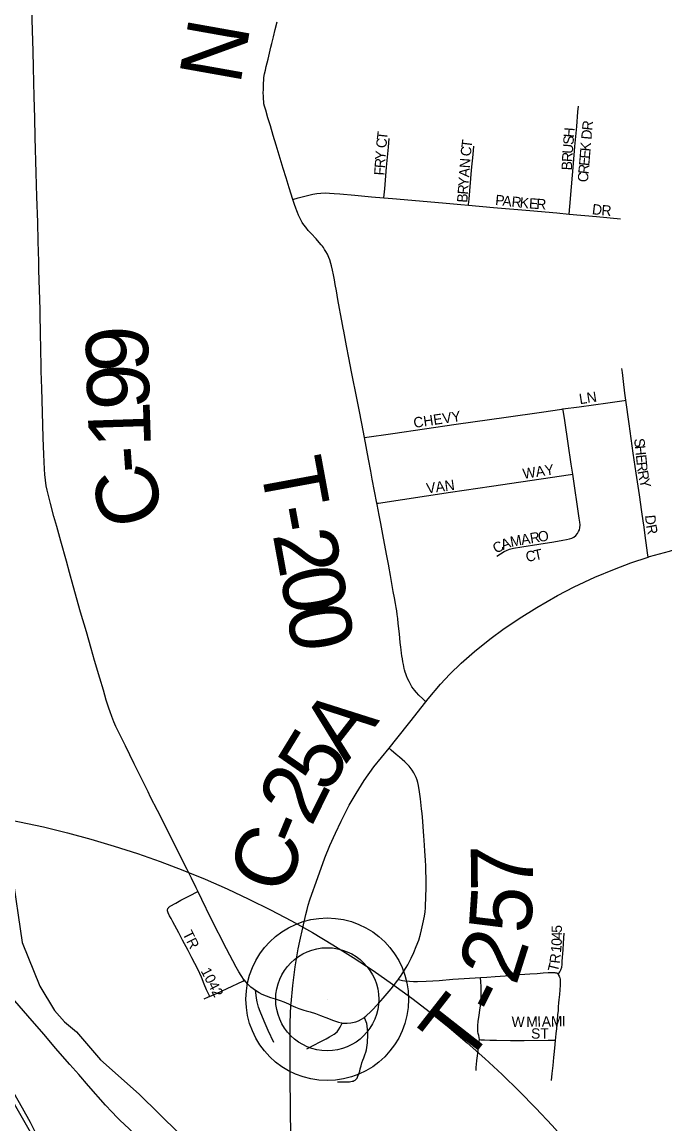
# Model space of a CAD drawing. Extents: x -87 to 2145, y -2128 to 440.
# Drawn here: x 296.33 to 311.86, y -533.22 to -506.6 of the extents above; entities that cross this region are included whole.
import ezdxf

# ---------------------------------------------------------------- set-up
doc = ezdxf.new("R2010")
doc.units = 0
for name, color, linetype in [('Default', 7, 'Continuous'), ('GM_X_City_Street', 7, 'Continuous'), ('GM_X_City_Street_Text', 7, 'Continuous'), ('GM_X_County_Road', 7, 'Continuous'), ('GM_X_County_Road_Text', 7, 'Continuous'), ('GM_X_State_Route', 7, 'Continuous'), ('GM_X_Township', 7, 'Continuous'), ('GM_X_Township_Road', 7, 'Continuous'), ('GM_X_Township_Road_Text', 7, 'Continuous'), ('GM_X_Township_Subdivision', 7, 'Continuous'), ('GM_X_Township_Subdivision_Text', 7, 'Continuous'), ('GM_X_Unincorporated', 7, 'Continuous'), ('GM_X_Unincorporated_Location', 7, 'Continuous')]:
    doc.layers.add(name, color=color, linetype=linetype)

msp = doc.modelspace()

# ---------------------------------------------------------------- linework, layer by layer
at = {"layer": 'Default'}
msp.add_circle((291.454, -549.312), 23.883, dxfattribs=at)
at = {"layer": 'GM_X_City_Street'}
for points in [[(310.915, -515.728), (310.895, -515.561), (310.861, -515.28), (310.835, -515.062), (310.823, -514.965)], [(309.397, -515.943), (309.786, -515.889), (310.479, -515.792), (310.875, -515.736), (310.915, -515.728)], [(311.456, -519.521), (311.441, -519.419), (311.422, -519.296), (311.387, -518.999), (311.36, -518.802), (311.337, -518.646), (311.306, -518.431), (311.245, -518.022), (311.167, -517.497), (311.097, -517.008), (310.997, -516.304), (310.915, -515.728)], [(304.602, -516.634), (305.285, -516.536), (306.816, -516.314), (308.029, -516.14), (308.875, -516.018), (309.371, -515.947), (309.397, -515.943)], [(309.632, -517.522), (309.595, -517.275), (309.522, -516.779), (309.439, -516.222), (309.402, -515.974), (309.397, -515.943)], [(304.902, -518.223), (304.939, -518.217), (306.68, -517.956), (307.671, -517.812), (309.58, -517.53), (309.632, -517.522)], [(307.797, -519.502), (307.976, -519.391), (308.033, -519.36), (308.103, -519.328), (308.199, -519.306), (308.4, -519.274), (308.811, -519.208), (309.178, -519.154), (309.395, -519.116), (309.483, -519.1), (309.552, -519.084), (309.609, -519.064), (309.66, -519.037), (309.709, -518.999), (309.747, -518.955), (309.776, -518.908), (309.794, -518.863), (309.805, -518.816), (309.81, -518.742), (309.805, -518.675), (309.792, -518.581), (309.632, -517.522)], [(307.662, -521.479), (307.943, -521.271), (308.336, -521.005), (308.766, -520.737), (309.262, -520.452), (309.668, -520.241), (310.171, -520.006), (310.639, -519.813), (311.037, -519.664), (311.456, -519.521)], [(311.456, -519.521), (311.485, -519.511), (311.973, -519.378), (312.042, -519.359)], [(306.085, -523.018), (306.142, -522.945), (306.436, -522.595), (306.66, -522.354), (306.941, -522.081), (307.258, -521.8), (307.589, -521.534), (307.662, -521.479)], [(306.085, -523.018), (306.012, -522.947), (305.918, -522.854), (305.859, -522.796), (305.806, -522.733), (305.782, -522.703), (305.749, -522.658), (305.71, -522.591), (305.677, -522.528), (305.643, -522.456), (305.617, -522.392), (305.598, -522.342), (305.584, -522.3), (305.571, -522.248), (305.563, -522.214)], [(305.701, -523.512), (306.085, -523.018)], [(296.858, -533.83), (296.855, -533.823), (296.832, -533.774), (296.671, -533.452), (296.527, -533.177), (296.335, -532.836), (296.127, -532.461), (295.829, -531.858), (295.671, -531.556), (295.613, -531.463), (295.556, -531.38), (295.489, -531.293), (295.434, -531.248)], [(296.746, -533.831), (296.727, -533.794), (296.704, -533.75), (296.688, -533.717), (296.619, -533.59), (296.527, -533.412), (296.145, -532.739), (295.9, -532.249), (295.677, -531.808), (295.575, -531.603), (295.487, -531.425), (295.456, -531.352), (295.443, -531.308), (295.434, -531.248)]]:
    msp.add_lwpolyline(points, dxfattribs=at)
at = {"layer": 'GM_X_County_Road'}
for points in [[(296.778, -514.387), (296.775, -514.223), (296.763, -513.545), (296.735, -512.592), (296.729, -512.381), (296.717, -511.895), (296.705, -511.43), (296.686, -510.819), (296.671, -510.242), (296.647, -509.388), (296.635, -508.912), (296.621, -508.404), (296.605, -507.696), (296.591, -507.298), (296.577, -506.799), (296.563, -506.277)], [(300.576, -527.596), (300.534, -527.511), (300.422, -527.278), (300.319, -527.07), (300.126, -526.687), (299.717, -525.878), (299.597, -525.64), (299.434, -525.318), (299.371, -525.189), (299.288, -525.019), (299.19, -524.825), (299.036, -524.52), (298.823, -524.08), (298.719, -523.876), (298.663, -523.762), (298.589, -523.611), (298.542, -523.498), (298.494, -523.377), (298.454, -523.262), (298.424, -523.175), (298.363, -522.979), (298.294, -522.74), (298.206, -522.447), (298.08, -522.022), (297.994, -521.728), (297.88, -521.329), (297.741, -520.849), (297.564, -520.216), (297.474, -519.895), (297.397, -519.622), (297.261, -519.134), (297.163, -518.787), (297.097, -518.539), (297.014, -518.228), (296.971, -518.063), (296.932, -517.909), (296.908, -517.797), (296.889, -517.664), (296.878, -517.531), (296.869, -517.395), (296.853, -517.047), (296.839, -516.645), (296.819, -516.022), (296.801, -515.446), (296.791, -515.035), (296.778, -514.387)], [(305.195, -524.136), (305.381, -523.905), (305.701, -523.512)], [(303.041, -528.797), (303.183, -528.16), (303.215, -528.032), (303.244, -527.928), (303.284, -527.805), (303.37, -527.553), (303.391, -527.49), (303.645, -526.786), (303.766, -526.492), (303.899, -526.193), (304.038, -525.904), (304.233, -525.519), (304.399, -525.231), (304.594, -524.921), (304.829, -524.592), (305.195, -524.136)], [(301.7, -529.744), (301.696, -529.74), (301.623, -529.632), (301.563, -529.544), (301.497, -529.429), (301.266, -528.985), (300.889, -528.248), (300.671, -527.793), (300.576, -527.596)], [(302.825, -530.343), (302.825, -530.343), (302.827, -530.307), (302.868, -529.87), (302.924, -529.419), (302.998, -528.988), (303.041, -528.797)], [(301.969, -529.992), (301.969, -529.992), (301.857, -529.908), (301.777, -529.831), (301.7, -529.744)], [(302.825, -530.343), (302.775, -530.322), (302.66, -530.274), (302.571, -530.24), (302.451, -530.204), (302.339, -530.17), (302.235, -530.132), (302.13, -530.086), (302.06, -530.051), (301.969, -529.992)], [(302.822, -533.543), (302.822, -533.543), (302.809, -532.103), (302.803, -531.255), (302.803, -530.777), (302.825, -530.343)]]:
    msp.add_lwpolyline(points, dxfattribs=at)
at = {"layer": 'GM_X_State_Route'}
for points in [[(298.786, -533.214), (298.709, -533.14), (298.628, -533.061), (298.495, -532.922), (298.345, -532.765), (297.933, -532.297), (297.697, -532.024), (297.48, -531.778), (297.138, -531.382), (296.86, -531.055), (296.573, -530.728), (296.048, -530.119), (295.445, -529.426), (295.156, -529.09), (294.859, -528.752)], [(302.825, -537.173), (302.825, -536.775), (301.416, -535.549), (300.937, -535.152), (300.786, -535.026), (300.392, -534.679), (300.079, -534.389), (299.628, -533.983), (299.287, -533.675), (299.174, -533.572), (298.792, -533.22), (298.786, -533.214)]]:
    msp.add_lwpolyline(points, dxfattribs=at)
at = {"layer": 'GM_X_Township'}
msp.add_lwpolyline([(296.079, -527.129), (296.33, -528.833), (296.759, -529.888), (297.114, -530.473), (297.352, -530.745), (297.64, -530.989), (298.224, -531.666), (299.158, -532.496), (300.12, -533.447)], dxfattribs=at)
msp.add_lwpolyline([(296.079, -527.129), (296.33, -528.833), (296.759, -529.888), (297.114, -530.473), (297.352, -530.745), (297.64, -530.989), (298.224, -531.666), (299.158, -532.496), (300.12, -533.447)], dxfattribs=at)
at = {"layer": 'GM_X_Township_Road'}
for points in [[(302.87, -510.884), (302.781, -510.599), (302.708, -510.359), (302.64, -510.136), (302.469, -509.569), (302.398, -509.335), (302.328, -509.106), (302.269, -508.911), (302.214, -508.729), (302.186, -508.632), (302.173, -508.572), (302.165, -508.507), (302.162, -508.467), (302.158, -508.377), (302.156, -508.316), (302.158, -508.216), (302.158, -508.153), (302.161, -508.076), (302.166, -508.001), (302.173, -507.935), (302.189, -507.852), (302.208, -507.757), (302.228, -507.669), (302.271, -507.492), (302.342, -507.208), (302.363, -507.118), (302.402, -506.955), (302.444, -506.778), (302.488, -506.59)], [(304.085, -513.99), (304.054, -513.819), (304.022, -513.648), (303.999, -513.521), (303.96, -513.303), (303.922, -513.088), (303.894, -512.934), (303.876, -512.822), (303.853, -512.7), (303.828, -512.59), (303.805, -512.49), (303.79, -512.427), (303.762, -512.339), (303.74, -512.286), (303.705, -512.205), (303.667, -512.14), (303.635, -512.09), (303.607, -512.044), (303.587, -512.015), (303.557, -511.98), (303.508, -511.923), (303.43, -511.836), (303.316, -511.709), (303.243, -511.629), (303.181, -511.554), (303.137, -511.497), (303.099, -511.441), (303.074, -511.395), (303.05, -511.347), (303.008, -511.261), (302.984, -511.202), (302.966, -511.155), (302.943, -511.091), (302.912, -511.004), (302.87, -510.884)], [(304.602, -516.634), (304.534, -516.297), (304.471, -515.968), (304.375, -515.483), (304.336, -515.289), (304.289, -515.05), (304.223, -514.71), (304.166, -514.418), (304.099, -514.063), (304.085, -513.99)], [(304.902, -518.223), (304.79, -517.642), (304.753, -517.449), (304.697, -517.155), (304.602, -516.634)], [(305.187, -519.737), (305.133, -519.449), (305.045, -518.978), (304.995, -518.708), (304.956, -518.507), (304.907, -518.25), (304.902, -518.223)], [(305.417, -521.128), (305.406, -521.009), (305.392, -520.908), (305.379, -520.819), (305.365, -520.74), (305.35, -520.646), (305.324, -520.505), (305.297, -520.352), (305.228, -519.969), (305.187, -519.74), (305.187, -519.737)], [(305.563, -522.214), (305.543, -522.119), (305.53, -522.053), (305.517, -521.981), (305.505, -521.906), (305.496, -521.843), (305.486, -521.766), (305.477, -521.695), (305.465, -521.582), (305.444, -521.379), (305.417, -521.128)], [(305.417, -529.73), (305.473, -529.654), (305.556, -529.529), (305.612, -529.439), (305.647, -529.375), (305.727, -529.213), (305.795, -529.071), (305.854, -528.932), (305.913, -528.775), (305.953, -528.63), (305.983, -528.527), (306.014, -528.383), (306.05, -528.196), (306.065, -528.088), (306.073, -527.995), (306.079, -527.898), (306.084, -527.797), (306.087, -527.685), (306.09, -527.563), (306.089, -527.436), (306.089, -527.28), (306.086, -527.111), (306.082, -526.989), (306.074, -526.841), (306.062, -526.628), (306.053, -526.48), (306.037, -526.257), (306.023, -526.042), (306.011, -525.898), (305.995, -525.713), (305.982, -525.6), (305.955, -525.361), (305.931, -525.194), (305.904, -525.037), (305.891, -524.968), (305.875, -524.913), (305.852, -524.85), (305.83, -524.801), (305.796, -524.735), (305.755, -524.67), (305.677, -524.57), (305.574, -524.469), (305.448, -524.359), (305.368, -524.29), (305.248, -524.183), (305.195, -524.136)], [(305.417, -529.73), (305.458, -529.737), (305.519, -529.747), (305.578, -529.756), (305.689, -529.769), (305.789, -529.774), (305.884, -529.773), (306.09, -529.766), (306.25, -529.756), (306.408, -529.747), (306.739, -529.721), (307.011, -529.705), (307.403, -529.679)], [(307.403, -529.679), (307.554, -529.669), (307.758, -529.654), (308, -529.636), (308.358, -529.609), (308.595, -529.592), (308.774, -529.578), (308.917, -529.568), (309.037, -529.561), (309.145, -529.558), (309.204, -529.561), (309.218, -529.562), (309.231, -529.565), (309.246, -529.569), (309.254, -529.572), (309.263, -529.58), (309.274, -529.59), (309.283, -529.602)], [(309.283, -529.602), (309.305, -529.644), (309.315, -529.667), (309.322, -529.688), (309.327, -529.716), (309.331, -529.75), (309.333, -529.776), (309.333, -529.807), (309.329, -529.864), (309.32, -529.979), (309.311, -530.089), (309.299, -530.218), (309.292, -530.291), (309.285, -530.384), (309.278, -530.472), (309.269, -530.579), (309.258, -530.713), (309.238, -530.921), (309.228, -531.029), (309.218, -531.13), (309.21, -531.193)], [(304.598, -530.639), (304.63, -530.614), (304.763, -530.491), (304.938, -530.309), (305.05, -530.181), (305.244, -529.951), (305.323, -529.851), (305.409, -529.742), (305.417, -529.73)], [(302.825, -530.343), (302.934, -530.392), (303.016, -530.426), (303.136, -530.468), (303.195, -530.483), (303.292, -530.51), (303.416, -530.549), (303.542, -530.592), (303.602, -530.618), (303.646, -530.637), (303.691, -530.656), (303.749, -530.68), (303.854, -530.72), (303.975, -530.761), (304.043, -530.776), (304.058, -530.778)], [(304.058, -530.778), (304.115, -530.784), (304.181, -530.784), (304.273, -530.776), (304.39, -530.751), (304.459, -530.725), (304.533, -530.685), (304.584, -530.65), (304.598, -530.639)], [(309.21, -531.193), (309.198, -531.296), (309.184, -531.462), (309.17, -531.61), (309.151, -531.803), (309.131, -531.998), (309.113, -532.168)]]:
    msp.add_lwpolyline(points, dxfattribs=at)
at = {"layer": 'GM_X_Township_Subdivision'}
for points in [[(309.544, -511.235), (309.56, -511.054), (309.601, -510.582), (309.65, -510.016), (309.688, -509.607), (309.729, -509.119), (309.759, -508.769), (309.77, -508.628)], [(305.072, -510.843), (305.091, -510.627), (305.137, -510.104), (305.18, -509.623), (305.198, -509.412)], [(307.114, -511.022), (307.116, -511.001), (307.127, -510.876), (307.191, -510.173), (307.225, -509.794), (307.243, -509.596)], [(302.87, -510.884), (303.002, -510.847), (303.256, -510.776), (303.356, -510.753), (303.45, -510.739), (303.544, -510.731), (303.662, -510.727), (303.759, -510.728), (303.872, -510.737), (304.004, -510.748), (304.366, -510.781), (304.767, -510.816), (305.072, -510.843)], [(305.072, -510.843), (305.28, -510.861), (306.49, -510.968), (306.927, -511.006), (307.114, -511.022)], [(307.114, -511.022), (307.719, -511.074), (308.595, -511.149), (309.249, -511.209), (309.544, -511.235)], [(309.544, -511.235), (310.208, -511.296), (310.79, -511.348)], [(300.859, -530.136), (300.853, -530.122), (300.787, -529.977), (300.727, -529.836), (300.659, -529.666), (300.572, -529.479), (300.502, -529.342), (300.428, -529.199), (300.338, -529.028), (300.206, -528.78), (300.112, -528.602), (299.972, -528.332), (299.931, -528.256), (299.892, -528.187), (299.86, -528.118), (299.849, -528.089), (299.843, -528.067), (299.841, -528.052), (299.842, -528.039), (299.847, -528.023), (299.852, -528.01), (299.862, -527.994), (299.873, -527.982), (299.889, -527.969), (299.907, -527.956), (300.039, -527.881), (300.166, -527.812), (300.26, -527.763), (300.389, -527.696), (300.56, -527.605), (300.576, -527.596)], [(309.283, -529.602), (309.32, -529.539), (309.346, -529.494), (309.356, -529.47), (309.363, -529.451), (309.368, -529.426), (309.375, -529.366), (309.381, -529.284), (309.4, -529.011), (309.411, -528.85), (309.427, -528.604)], [(307.378, -531.178), (307.372, -531.127), (307.362, -531.083), (307.352, -531.033), (307.344, -530.983), (307.339, -530.939), (307.338, -530.892), (307.34, -530.836), (307.351, -530.737), (307.37, -530.589), (307.388, -530.467), (307.403, -530.363), (307.415, -530.276), (307.421, -530.206), (307.423, -530.054), (307.421, -529.904), (307.414, -529.778), (307.404, -529.687), (307.403, -529.679)], [(300.859, -530.136), (300.912, -530.114), (301.022, -530.065), (301.147, -530.011), (301.285, -529.944), (301.658, -529.765), (301.7, -529.744)], [(300.73, -530.191), (300.828, -530.149), (300.859, -530.136)], [(302.409, -531.25), (302.277, -530.956), (302.179, -530.729), (302.079, -530.5), (302.041, -530.394), (302.007, -530.265), (301.995, -530.176), (301.976, -530.041), (301.969, -529.992)], [(303.206, -531.398), (303.41, -531.294), (303.498, -531.249), (303.674, -531.158), (303.759, -531.112), (303.87, -531.046), (303.942, -530.989), (303.974, -530.945), (304.012, -530.879), (304.043, -530.81), (304.058, -530.778)], [(303.948, -532.201), (304.009, -532.201), (304.106, -532.2), (304.158, -532.2), (304.204, -532.198), (304.24, -532.196), (304.27, -532.193), (304.301, -532.186), (304.328, -532.18), (304.355, -532.168), (304.379, -532.155), (304.402, -532.135), (304.422, -532.107), (304.443, -532.065), (304.465, -532.004), (304.486, -531.939), (304.5, -531.882), (304.519, -531.808), (304.541, -531.739), (304.565, -531.678), (304.587, -531.617), (304.613, -531.55), (304.633, -531.485), (304.649, -531.425), (304.659, -531.369), (304.671, -531.259), (304.677, -531.181), (304.679, -531.127), (304.681, -531.073), (304.679, -530.999), (304.674, -530.931), (304.663, -530.842), (304.654, -530.793), (304.643, -530.749), (304.628, -530.708), (304.605, -530.656), (304.598, -530.639)], [(307.3, -531.922), (307.304, -531.848), (307.31, -531.776), (307.318, -531.681), (307.332, -531.569), (307.351, -531.442), (307.363, -531.332), (307.371, -531.262), (307.374, -531.224), (307.378, -531.178)], [(307.378, -531.178), (307.412, -531.18), (307.504, -531.186), (307.63, -531.191), (307.792, -531.195), (308.13, -531.201), (308.297, -531.198), (308.464, -531.196), (309.036, -531.194), (309.164, -531.193), (309.21, -531.193)]]:
    msp.add_lwpolyline(points, dxfattribs=at)
at = {"layer": 'GM_X_Unincorporated'}
for radius in [1.964, 1.245]:
    msp.add_circle((303.701, -530.204), radius, dxfattribs=at)
at = {"layer": 'GM_X_Unincorporated_Location'}
msp.add_line((303.701, -530.204), (303.701, -530.204), dxfattribs=at)

# ---------------------------------------------------------------- texts
at = {"layer": 'GM_X_City_Street_Text'}
for s, rotation, p in [('LN', 8.9673, (309.808, -515.831)), ('CHEVY', 8.4716, (305.804, -516.403)), ('S', 276.0505, (311.116, -516.665)), ('H', 276.0625, (311.134, -516.84)), ('E', 276.0711, (311.158, -517.059)), ('WAY', 8.6107, (308.444, -517.635)), ('R', 276.3407, (311.176, -517.235)), ('R', 280.3716, (311.201, -517.451)), ('VAN', 7.598, (306.113, -517.987)), ('Y', 282.4422, (311.239, -517.655)), ('D', 275.4062, (311.38, -518.515)), ('R', 280.834, (311.404, -518.759)), ('M', 10.6599, (308.145, -519.278)), ('A', 9.4839, (308.403, -519.23)), ('R', 9.4663, (308.62, -519.193)), ('O', 9.4623, (308.815, -519.161)), ('C', 29.8473, (307.788, -519.446)), ('A', 20.4332, (307.95, -519.352)), ('T', 11.5313, (308.72, -519.605)), ('C', 10.648, (308.522, -519.642))]:
    msp.add_text(s, height=0.25, rotation=rotation, dxfattribs=at).set_placement(p)
at = {"layer": 'GM_X_County_Road_Text'}
for s, rotation, p in [('9', 91.4787, (299.387, -515.029)), ('9', 91.6443, (299.413, -515.944)), ('1', 91.9181, (299.444, -516.858)), ('-', 94.1681, (299.487, -517.452)), ('C', 105.1551, (299.794, -518.557)), ('A', 52.1265, (304.16, -524.524)), ('5', 58.5266, (303.707, -525.269)), ('2', 63.6372, (303.317, -526.059)), ('-', 67.4566, (303.094, -526.599)), ('C', 70.4071, (302.691, -527.732))]:
    msp.add_text(s, height=1.5, rotation=rotation, dxfattribs=at).set_placement(p)
at = {"layer": 'GM_X_Township_Road_Text'}
for s, rotation, p in [('N', 79.9082, (301.594, -508.136)), ('T', 280.4762, (302.065, -517.264)), ('-', 280.448, (302.269, -518.367)), ('2', 280.4077, (302.381, -518.972)), ('0', 280.1862, (302.547, -519.88)), ('0', 279.3776, (302.71, -520.783)), ('7', 90.6164, (308.68, -527.584)), ('5', 86.1174, (308.614, -528.634)), ('2', 72.3941, (308.262, -529.898)), ('-', 63.5598, (307.893, -530.684)), ('T', 51.9352, (307.024, -531.847))]:
    msp.add_text(s, height=1.5, rotation=rotation, dxfattribs=at).set_placement(p)
at = {"layer": 'GM_X_Township_Subdivision_Text'}
for s, rotation, p in [('H', 85.6123, (309.662, -509.394)), ('D', 84.9441, (310.085, -509.445)), ('R', 83.9414, (310.104, -509.227)), ('C', 84.0647, (305.126, -509.653)), ('T', 83.3189, (305.146, -509.456)), ('T', 82.9326, (307.188, -509.655)), ('S', 85.5825, (309.649, -509.57)), ('Y', 86.2819, (305.106, -509.935)), ('C', 84.0405, (307.167, -509.851)), ('U', 85.603, (309.632, -509.789)), ('E', 85.2409, (310.046, -509.905)), ('K', 85.2291, (310.061, -509.73)), ('R', 86.2812, (305.094, -510.133)), ('N', 85.759, (307.146, -510.134)), ('B', 88.6158, (309.614, -510.181)), ('R', 86.1116, (309.619, -509.986)), ('E', 85.2409, (310.032, -510.081)), ('F', 86.2822, (305.082, -510.309)), ('A', 85.7337, (307.13, -510.354)), ('C', 85.2343, (309.999, -510.475)), ('R', 85.2343, (310.015, -510.278)), ('R', 85.7466, (307.099, -510.771)), ('Y', 85.759, (307.113, -510.573)), ('B', 85.7466, (307.084, -510.968)), ('P', 354.2269, (307.752, -511.016)), ('A', 354.2478, (307.927, -511.034)), ('R', 354.2425, (308.146, -511.056)), ('K', 354.2478, (308.343, -511.076)), ('E', 355.6216, (308.568, -511.098)), ('R', 356.2592, (308.747, -511.112)), ('D', 353.0756, (310.089, -511.237)), ('R', 355.6142, (310.319, -511.264)), ('TR', 296.5651, (300.198, -528.617)), ('4', 89.8595, (309.372, -528.752)), ('5', 90.02, (309.373, -528.597)), ('1', 84.2195, (309.348, -529.086)), ('0', 87.1661, (309.364, -528.918)), ('R', 83.5262, (309.318, -529.351)), ('T', 75.871, (309.269, -529.558)), ('1042', 297.4775, (300.639, -529.52)), ('W', 359.3444, (308.154, -530.87)), ('M', 0.9473, (308.513, -530.872)), ('I', 0.9676, (308.778, -530.868)), ('A', 0.9399, (308.887, -530.866)), ('M', 0.929, (309.107, -530.863)), ('I', 0.9855, (309.372, -530.858)), ('ST', 0, (308.627, -531.155))]:
    msp.add_text(s, height=0.25, rotation=rotation, dxfattribs=at).set_placement(p)

doc.saveas('drawing.dxf')
